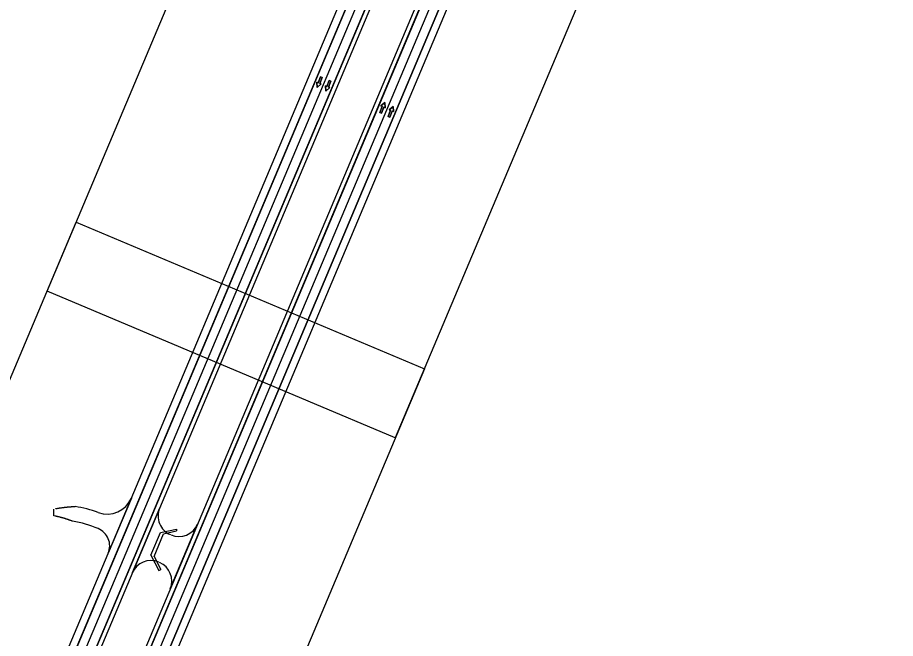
# Model space of a CAD drawing. Extents: x 14104283 to 14120882, y 8635219 to 8671666.
# Drawn here: x 14112889 to 14114062, y 8654526 to 8655356 of the extents above; entities that cross this region are included whole.
import ezdxf

# ---------------------------------------------------------------- set-up
doc = ezdxf.new("R2010")
doc.units = 0
for name, color, linetype in [('Cell', 7, 'Continuous'), ('dsnNonPlotable', 7, 'Continuous'), ('dsnPaintExistingEdgeLineRightWhite', 7, 'Continuous'), ('dsnPaintPlaceBrokenLineWhite', 7, 'Continuous'), ('dsnPaintPlaceEdgeLineLeftYellow', 7, 'Continuous'), ('dsnPaintPlaceEdgeLineRightWhite', 7, 'Continuous'), ('dsnPaintRemoveDoubleCenterLineYellow', 7, 'Continuous'), ('dsnShadingPaved', 7, 'Continuous'), ('dsnStdLabel', 7, 'Continuous'), ('dsnStgShadingPrevPav', 7, 'Continuous')]:
    doc.layers.add(name, color=color, linetype=linetype)

msp = doc.modelspace()

# ---------------------------------------------------------------- linework, layer by layer
at = {"layer": 'Cell'}
for points in [[(14113294.2, 8655277), (14113296.5, 8655276.1), (14113293.2, 8655268), (14113294.9, 8655267.3), (14113289.6, 8655262.7), (14113289.1, 8655269.7), (14113290.9, 8655268.9)], [(14113305.7, 8655272.1), (14113308, 8655271.2), (14113304.7, 8655263.1), (14113306.4, 8655262.4), (14113301.2, 8655257.8), (14113300.6, 8655264.8), (14113302.4, 8655264)], [(14113375.5, 8655228.2), (14113373.2, 8655229.1), (14113376.5, 8655237.2), (14113374.8, 8655237.9), (14113380, 8655242.5), (14113380.5, 8655235.5), (14113378.8, 8655236.3)], [(14113386.7, 8655223.1), (14113384.4, 8655224), (14113387.7, 8655232.1), (14113386, 8655232.8), (14113391.3, 8655237.4), (14113391.8, 8655230.5), (14113390, 8655231.2)]]:
    msp.add_lwpolyline(points, close=True, dxfattribs=at)
for points in [[(14113290.9, 8655268.9), (14113289.1, 8655269.7), (14113289.6, 8655262.7), (14113294.9, 8655267.3), (14113293.2, 8655268), (14113296.5, 8655276.1), (14113294.2, 8655277), (14113290.9, 8655268.9)], [(14113302.4, 8655264), (14113300.6, 8655264.8), (14113301.2, 8655257.8), (14113306.4, 8655262.4), (14113304.7, 8655263.1), (14113308, 8655271.2), (14113305.7, 8655272.1), (14113302.4, 8655264)], [(14113378.8, 8655236.3), (14113380.5, 8655235.5), (14113380, 8655242.5), (14113374.8, 8655237.9), (14113376.5, 8655237.2), (14113373.2, 8655229.1), (14113375.5, 8655228.2), (14113378.8, 8655236.3)], [(14113390, 8655231.2), (14113391.8, 8655230.5), (14113391.3, 8655237.4), (14113386, 8655232.8), (14113387.7, 8655232.1), (14113384.4, 8655224), (14113386.7, 8655223.1), (14113390, 8655231.2)]]:
    msp.add_lwpolyline(points, dxfattribs=at)
at = {"layer": 'dsnNonPlotable'}
for points in [[(14112928.7, 8654990.5), (14113537.3, 8656435), (14114002.7, 8656238.9), (14113394.1, 8654794.4)], [(14112359, 8653638.1), (14112967.6, 8655082.6), (14113433, 8654886.5), (14112824.4, 8653442)]]:
    msp.add_lwpolyline(points, close=True, dxfattribs=at)
at = {"layer": 'dsnPaintExistingEdgeLineRightWhite'}
msp.add_line((14110924.4, 8649364.5), (14118862.5, 8668214.7), dxfattribs=at)
at = {"layer": 'dsnPaintPlaceBrokenLineWhite'}
for p, q in [((14110829.5, 8649404.5), (14118424.3, 8667439.6)), ((14110913.3, 8649369.2), (14114932.5, 8658913.4))]:
    msp.add_line(p, q, dxfattribs=at)
at = {"layer": 'dsnPaintPlaceEdgeLineLeftYellow'}
for p, q in [((14113594.8, 8655940.3), (14111420.5, 8650777)), ((14111505.3, 8650805.9), (14113533.3, 8655621.7))]:
    msp.add_line(p, q, dxfattribs=at)
at = {"layer": 'dsnPaintPlaceEdgeLineRightWhite'}
msp.add_line((14113555.5, 8655908.7), (14111402.9, 8650797.1), dxfattribs=at)
at = {"layer": 'dsnPaintRemoveDoubleCenterLineYellow'}
msp.add_line((14110913.3, 8649369.2), (14114932.5, 8658913.4), dxfattribs=at)
at = {"layer": 'dsnShadingPaved'}
for p, q in [((14111505.5, 8650806.3), (14113533.3, 8655621.7)), ((14113555.5, 8655612.4), (14110924.4, 8649364.5))]:
    msp.add_line(p, q, dxfattribs=at)
for points in [[(14118413.2, 8667444.3), (14110818.4, 8649409.2), (14109142.6, 8645431.4)], [(14109164.7, 8645422.1), (14110840.5, 8649399.8), (14118435.4, 8667434.9)]]:
    msp.add_lwpolyline(points, dxfattribs=at)
at = {"layer": 'dsnStdLabel'}
for p, q in [((14113080.1, 8654667.7), (14113101.5, 8654672.4)), ((14113101.5, 8654672.4), (14113101.8, 8654669.8)), ((14113067.4, 8654637.4), (14113080.1, 8654667.7)), ((14113071.7, 8654635.6), (14113084.4, 8654665.9)), ((14113084.4, 8654665.9), (14113101.8, 8654669.8)), ((14113067.4, 8654637.4), (14113078.1, 8654616.8)), ((14113071.7, 8654635.6), (14113080.7, 8654618.2)), ((14113078.1, 8654616.8), (14113080.7, 8654618.2))]:
    msp.add_line(p, q, dxfattribs=at)
at = {"layer": 'dsnStgShadingPrevPav'}
for p, q in [((14110809.2, 8649413), (14118404, 8667448.1)), ((14118413.2, 8667444.3), (14110818.4, 8649409.2)), ((14113594.8, 8655940.3), (14111420.5, 8650777)), ((14111402.9, 8650797.1), (14113555.5, 8655908.7)), ((14113533.3, 8655621.7), (14111505.5, 8650806.3)), ((14111352.5, 8650355.3), (14113564.7, 8655608.5)), ((14113041.4, 8654713.7), (14113010.4, 8654640.2)), ((14112937.6, 8654690.2), (14112937.7, 8654699.1)), ((14113079.1, 8654700.3), (14113042.6, 8654613.7)), ((14112939.7, 8654689.8), (14112937.6, 8654690.2)), ((14113093.3, 8654592.3), (14113129.8, 8654678.9))]:
    msp.add_line(p, q, dxfattribs=at)
for points in [[(14113600.3, 8655938), (14111426, 8650774.7), (14111420.5, 8650777), (14113594.8, 8655940.3)], [(14111465.6, 8650758), (14111500, 8650808.6), (14113527.8, 8655624.1), (14113533.3, 8655621.7), (14111505.5, 8650806.3), (14111503.6, 8650807.1), (14111499.8, 8650797.8), (14111471.1, 8650755.6)]]:
    msp.add_lwpolyline(points, close=True, dxfattribs=at)
for centre, radius, start, end in [((14113009.1, 8654727.3), 35, 249.9936, 337.1633), ((14112939, 8654534.7), 170, 69.9936, 80.8149), ((14113104, 8654689.8), 27, 157.1633, 247.1633), ((14112939, 8654534.7), 150, 67.2217, 80.8149), ((14112987.4, 8654649.9), 25, 337.1633, 67.2194), ((14113104.9, 8654689.4), 27, 247.1633, 337.1633), ((14113067.5, 8654603.2), 27, 67.1633, 157.1633), ((14113068.4, 8654602.8), 27, 337.1633, 67.1633)]:
    msp.add_arc(centre, radius, start, end, dxfattribs=at)
for points in [[(14112939.8, 8654699.5), (14112940.2, 8654699.6), (14112941, 8654699.8), (14112942.3, 8654700), (14112943.6, 8654700.2), (14112944.9, 8654700.5), (14112946.2, 8654700.7), (14112947.5, 8654700.9), (14112948.8, 8654701), (14112950.1, 8654701.2), (14112951.5, 8654701.4), (14112952.8, 8654701.5), (14112954.1, 8654701.7), (14112955.4, 8654701.8), (14112956.8, 8654701.9), (14112958.1, 8654702.1), (14112959.4, 8654702.2), (14112960.8, 8654702.3), (14112962.1, 8654702.3), (14112963.4, 8654702.4), (14112964.8, 8654702.5), (14112965.7, 8654702.5), (14112966.1, 8654702.5)], [(14112962.9, 8654682.8), (14112962.6, 8654682.9), (14112961.8, 8654683.2), (14112960.7, 8654683.6), (14112959.6, 8654684), (14112958.4, 8654684.4), (14112957.3, 8654684.8), (14112956.2, 8654685.2), (14112955, 8654685.6), (14112953.9, 8654686), (14112952.7, 8654686.4), (14112951.6, 8654686.7), (14112950.4, 8654687.1), (14112949.2, 8654687.4), (14112948, 8654687.7), (14112946.9, 8654688), (14112945.7, 8654688.4), (14112944.5, 8654688.7), (14112943.3, 8654688.9), (14112942.1, 8654689.2), (14112940.9, 8654689.5), (14112940.1, 8654689.7), (14112939.7, 8654689.8)]]:
    msp.add_open_spline(points, degree=3, dxfattribs=at)

doc.saveas('drawing.dxf')
